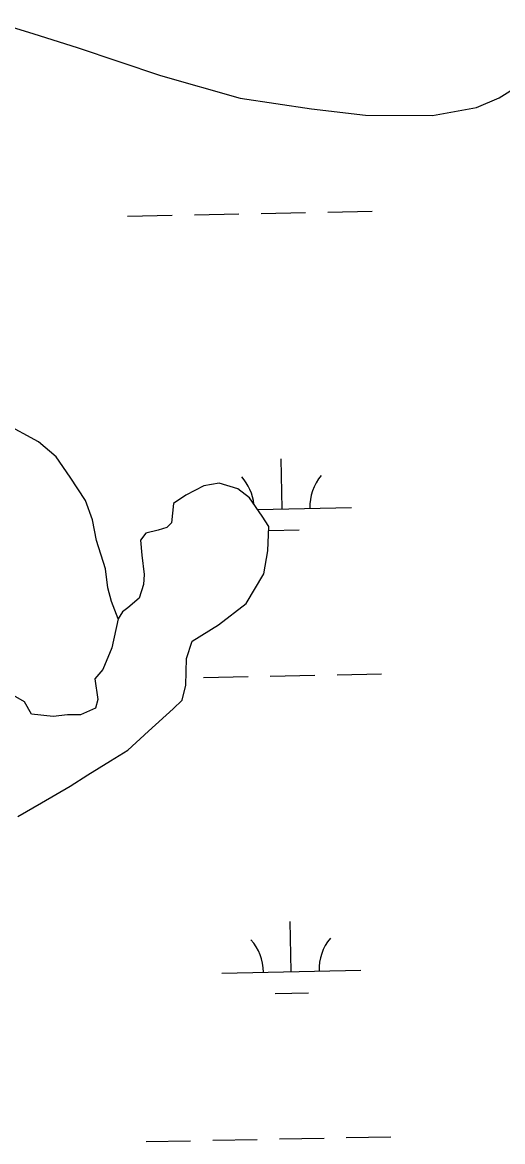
# Model space of a CAD drawing. Extents: x 3989314 to 4027622, y 243956 to 270014.
# Drawn here: x 4015496 to 4015842, y 266479 to 267284 of the extents above; entities that cross this region are included whole.
import ezdxf

# ---------------------------------------------------------------- set-up
doc = ezdxf.new("R2010")
doc.units = 0
for name, color, linetype in [('V-RIVR-EDGE', 7, 'Continuous'), ('V-TOPO-SHOR', 7, 'Continuous'), ('V-WETL-SWMP', 7, 'Continuous')]:
    doc.layers.add(name, color=color, linetype=linetype)

msp = doc.modelspace()

# ---------------------------------------------------------------- linework, layer by layer
at = {"layer": 'V-RIVR-EDGE'}
msp.add_lwpolyline([(4015477.9, 267283.68), (4015504.44, 267275.56), (4015535.74, 267265.72), (4015595.67, 267245.57), (4015653.02, 267229.22), (4015704.16, 267221.57), (4015743.08, 267216.89), (4015791.2, 267216.8), (4015822.88, 267222.46), (4015839.09, 267229.55), (4015853.2, 267238.3)], dxfattribs=at)
at = {"layer": 'V-TOPO-SHOR'}
for points in [[(4015565.12, 266855.1), (4015560.3, 266867.48), (4015557.73, 266877.26), (4015556.01, 266890.85), (4015549.6, 266911.19), (4015546.63, 266926.09), (4015541.6, 266940.01), (4015530.76, 266956.89), (4015520.63, 266971.45), (4015507.85, 266982.24), (4015483.12, 266995.61)], [(4015492.94, 266712.92), (4015510.04, 266722.74), (4015530.78, 266734.76), (4015543.5, 266742.89), (4015559.59, 266752.99), (4015572.05, 266760.61), (4015586.95, 266774.31), (4015604.71, 266790.24), (4015611.25, 266796.47), (4015613.81, 266807.4), (4015614.27, 266826.56), (4015618.41, 266838.99), (4015637.35, 266850.8), (4015657.14, 266865.92), (4015669.93, 266887.34), (4015672.88, 266903.88), (4015673.56, 266921.25), (4015668.62, 266928.78), (4015659.74, 266942.03), (4015651.2, 266948.37), (4015637.75, 266952.53), (4015626.71, 266950.49), (4015613.78, 266943.9), (4015604.94, 266937.98), (4015603.58, 266923.95), (4015600.18, 266920.71), (4015594, 266918.81), (4015585, 266916.48), (4015581.3, 266911.45), (4015582.32, 266900.69), (4015583.77, 266886.85), (4015583.35, 266879.71), (4015580.3, 266869.81), (4015572.21, 266862.85), (4015568.31, 266860.13), (4015565.12, 266855.1), (4015560.53, 266834.25), (4015554.27, 266818.55), (4015548.48, 266811.79), (4015550.68, 266796.91), (4015549, 266790.81), (4015538.15, 266785.96), (4015528.69, 266785.93), (4015518.44, 266784.9), (4015502.89, 266786.56), (4015497.73, 266795.37), (4015489.92, 266799.9)]]:
    msp.add_lwpolyline(points, dxfattribs=at)
at = {"layer": 'V-WETL-SWMP'}
for p, q in [((4015571.99, 267144.47), (4015603.98, 267145.11)), ((4015619.98, 267145.43), (4015651.97, 267146.07)), ((4015667.97, 267146.39), (4015699.96, 267147.02)), ((4015715.96, 267147.34), (4015747.95, 267147.98)), ((4015683.05, 266934.04), (4015682.33, 266970.03)), ((4015665.33, 266933.69), (4015733.04, 266935.04)), ((4015673.44, 266918.41), (4015695.35, 266918.85)), ((4015626.61, 266812.82), (4015658.6, 266813.46)), ((4015674.6, 266813.78), (4015706.59, 266814.41)), ((4015722.59, 266814.73), (4015754.58, 266815.37)), ((4015689.67, 266601.43), (4015688.96, 266637.42)), ((4015639.68, 266600.43), (4015739.66, 266602.43)), ((4015677.98, 266585.76), (4015701.98, 266586.24)), ((4015585.24, 266479.25), (4015617.24, 266479.89)), ((4015633.23, 266480.21), (4015665.23, 266480.85)), ((4015681.23, 266481.17), (4015713.22, 266481.81)), ((4015729.22, 266482.12), (4015761.21, 266482.76))]:
    msp.add_line(p, q, dxfattribs=at)
for points in [[(4015477.9, 267283.68), (4015504.44, 267275.56), (4015535.74, 267265.72), (4015595.67, 267245.57), (4015653.02, 267229.22), (4015704.17, 267221.57), (4015743.08, 267216.89), (4015791.2, 267216.8), (4015822.88, 267222.46), (4015839.09, 267229.55), (4015853.2, 267238.3)], [(4015492.94, 266712.92), (4015510.04, 266722.74), (4015530.78, 266734.76), (4015543.5, 266742.89), (4015559.59, 266752.98), (4015572.05, 266760.61), (4015586.95, 266774.31), (4015604.71, 266790.24), (4015611.25, 266796.47), (4015613.81, 266807.4), (4015614.27, 266826.56), (4015618.41, 266838.99), (4015637.35, 266850.8), (4015657.14, 266865.92), (4015669.93, 266887.34), (4015672.88, 266903.88), (4015673.55, 266921.25), (4015668.62, 266928.78), (4015659.74, 266942.03), (4015651.2, 266948.37), (4015637.75, 266952.53), (4015626.71, 266950.49), (4015613.77, 266943.9), (4015604.94, 266937.98), (4015603.58, 266923.95), (4015600.18, 266920.71), (4015594, 266918.82), (4015585, 266916.48), (4015581.3, 266911.45), (4015582.32, 266900.69), (4015583.77, 266886.85), (4015583.35, 266879.71), (4015580.3, 266869.81), (4015572.21, 266862.85), (4015568.31, 266860.13), (4015565.12, 266855.1), (4015560.53, 266834.25), (4015554.27, 266818.55), (4015548.48, 266811.79), (4015550.68, 266796.91), (4015549, 266790.81), (4015538.15, 266785.96), (4015528.69, 266785.93), (4015518.44, 266784.9), (4015502.89, 266786.56), (4015497.73, 266795.37), (4015489.92, 266799.9)]]:
    msp.add_lwpolyline(points, dxfattribs=at)
for centre, start, end in [((4015627.8, 266933.41), 6.54612, 41.91354), ((4015738.27, 266935.62), 140.36987, 181.91353), ((4015634.43, 266600.81), 0.36988, 41.91354), ((4015744.9, 266603.01), 140.36987, 181.91353)]:
    msp.add_arc(centre, 35.25, start, end, dxfattribs=at)

doc.saveas('drawing.dxf')
